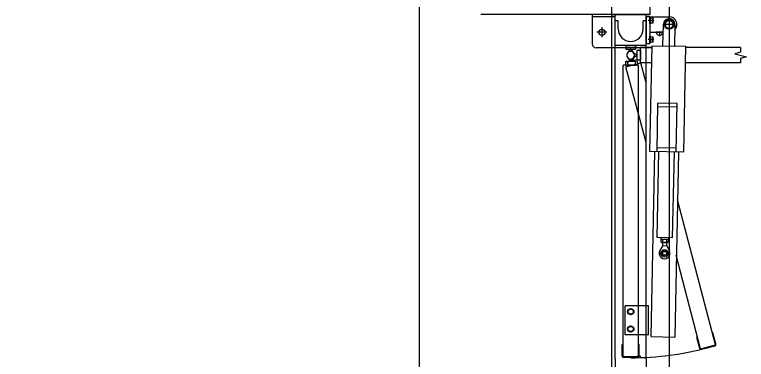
# Model space of a CAD drawing. Extents: x -264222 to -263592, y -1242345 to -1242048.
# Drawn here: x -263796.594 to -263794.692, y -1242187.663 to -1242186.768 of the extents above; entities that cross this region are included whole.
import ezdxf

# ---------------------------------------------------------------- set-up
doc = ezdxf.new("R2010")
doc.units = 0
doc.layers.add('HESCON_OSI_STAVBY_KFA', color=7, linetype='Continuous')
doc.layers.add('KFA_2D_SITUACIA_DSP', color=7, linetype='Continuous')

msp = doc.modelspace()

# ---------------------------------------------------------------- linework, layer by layer
at = {"layer": 'HESCON_OSI_STAVBY_KFA'}
msp.add_line((-263795.5428, -1242083.2372), (-263795.5428, -1242246.7072), dxfattribs=at)
at = {"layer": 'KFA_2D_SITUACIA_DSP'}
for p, q in [((-263795.0428, -1242101.7691), (-263795.0428, -1242226.9954)), ((-263794.9427, -1242186.4175), (-263794.9427, -1242186.7675)), ((-263794.9427, -1242186.7675), (-263795.3827, -1242186.7675)), ((-263795.0927, -1242186.7675), (-263795.0927, -1242186.8435)), ((-263795.0427, -1242186.7675), (-263794.9427, -1242186.7675)), ((-263795.0327, -1242187.662), (-263795.0327, -1242186.7675)), ((-263794.9527, -1242187.662), (-263794.9527, -1242186.7675)), ((-263795.0327, -1242186.7735), (-263795.0927, -1242186.7735)), ((-263795.0252, -1242186.7835), (-263795.0327, -1242186.7835)), ((-263795.0252, -1242186.8045), (-263795.0252, -1242186.7835)), ((-263794.9602, -1242186.8045), (-263794.9602, -1242186.7835)), ((-263794.9527, -1242186.7835), (-263794.9602, -1242186.7835)), ((-263794.9527, -1242186.7725), (-263794.9427, -1242186.7725)), ((-263794.9527, -1242186.7725), (-263794.9527, -1242186.8425)), ((-263794.9329, -1242186.783), (-263794.9472, -1242186.783)), ((-263794.9427, -1242186.7725), (-263794.9427, -1242186.8425)), ((-263794.9427, -1242186.773), (-263794.8927, -1242186.773)), ((-263794.9427, -1242186.7914), (-263794.9427, -1242186.7746)), ((-263794.941, -1242186.7746), (-263794.9427, -1242186.7746)), ((-263794.941, -1242186.7914), (-263794.941, -1242186.7746)), ((-263794.941, -1242186.7898), (-263794.941, -1242186.7762)), ((-263794.941, -1242186.7762), (-263794.9355, -1242186.7762)), ((-263794.941, -1242186.783), (-263794.9364, -1242186.783)), ((-263794.9355, -1242186.7762), (-263794.9355, -1242186.7898)), ((-263794.8986, -1242186.7828), (-263794.9045, -1242186.793)), ((-263794.8869, -1242186.7828), (-263794.8986, -1242186.7828)), ((-263794.8927, -1242186.7774), (-263794.8927, -1242186.8086)), ((-263794.881, -1242186.793), (-263794.8869, -1242186.7828)), ((-263795.0677, -1242186.8005), (-263795.0677, -1242186.8265)), ((-263794.941, -1242186.7914), (-263794.9427, -1242186.7914)), ((-263794.9355, -1242186.7898), (-263794.941, -1242186.7898)), ((-263794.9089, -1242186.8487), (-263794.9077, -1242186.7927)), ((-263794.8771, -1242186.793), (-263794.9083, -1242186.793)), ((-263794.9045, -1242186.793), (-263794.8986, -1242186.8032)), ((-263794.8986, -1242186.8032), (-263794.8869, -1242186.8032)), ((-263794.8869, -1242186.8032), (-263794.881, -1242186.793)), ((-263794.8777, -1242186.7933), (-263794.8789, -1242186.8493)), ((-263795.0547, -1242186.8135), (-263795.0807, -1242186.8135)), ((-263794.9427, -1242186.813), (-263794.9081, -1242186.813)), ((-263794.9427, -1242186.8404), (-263794.9427, -1242186.8236)), ((-263794.941, -1242186.8236), (-263794.9427, -1242186.8236)), ((-263794.941, -1242186.8404), (-263794.941, -1242186.8236)), ((-263794.941, -1242186.8388), (-263794.941, -1242186.8252)), ((-263794.941, -1242186.8252), (-263794.9355, -1242186.8252)), ((-263794.9355, -1242186.8252), (-263794.9355, -1242186.8388)), ((-263794.9082, -1242186.8135), (-263794.9273, -1242186.8135)), ((-263794.9177, -1242186.813), (-263794.9177, -1242186.8231)), ((-263794.9527, -1242186.8425), (-263794.9427, -1242186.8425)), ((-263794.9329, -1242186.832), (-263794.9472, -1242186.832)), ((-263794.941, -1242186.8404), (-263794.9427, -1242186.8404)), ((-263794.941, -1242186.832), (-263794.9364, -1242186.832)), ((-263794.9355, -1242186.8388), (-263794.941, -1242186.8388)), ((-263795.0327, -1242186.8535), (-263795.0827, -1242186.8535)), ((-263794.9527, -1242186.8475), (-263795.0327, -1242186.8475)), ((-263794.9527, -1242186.8535), (-263795.0327, -1242186.8535)), ((-263795.0052, -1242186.8475), (-263794.9802, -1242186.8475)), ((-263795.0052, -1242186.8475), (-263795.0052, -1242186.8575)), ((-263795.0052, -1242186.8575), (-263794.9802, -1242186.8575)), ((-263794.9937, -1242186.8575), (-263795.0008, -1242186.8671)), ((-263794.9917, -1242186.8575), (-263794.9937, -1242186.8575)), ((-263794.9847, -1242186.8671), (-263794.9917, -1242186.8575)), ((-263794.9802, -1242186.8475), (-263794.9802, -1242186.8575)), ((-263794.9772, -1242186.8605), (-263794.9772, -1242186.8855)), ((-263794.9672, -1242186.8605), (-263794.9772, -1242186.8605)), ((-263794.9672, -1242186.893), (-263794.9672, -1242186.853)), ((-263794.9374, -1242186.853), (-263794.9672, -1242186.853)), ((-263794.9672, -1242186.8605), (-263794.9672, -1242186.8855)), ((-263794.9375, -1242186.8535), (-263794.9527, -1242186.8535)), ((-263794.9428, -1242187.1231), (-263794.9373, -1242186.8482)), ((-263794.9373, -1242186.8482), (-263794.8504, -1242186.8499)), ((-263794.8504, -1242186.8499), (-263794.8558, -1242187.1248)), ((-263794.7071, -1242186.853), (-263794.8504, -1242186.853)), ((-263794.7071, -1242186.853), (-263794.7071, -1242186.865)), ((-263795.0008, -1242186.879), (-263794.9937, -1242186.8885)), ((-263794.9897, -1242186.8883), (-263794.999, -1242186.8808)), ((-263794.9917, -1242186.8885), (-263794.9847, -1242186.879)), ((-263794.9834, -1242186.8767), (-263794.9878, -1242186.8877)), ((-263794.9868, -1242186.865), (-263794.9772, -1242186.872)), ((-263794.9772, -1242186.874), (-263794.9868, -1242186.8811)), ((-263794.9772, -1242186.872), (-263794.9772, -1242186.874)), ((-263794.7071, -1242186.865), (-263794.7221, -1242186.869)), ((-263794.7221, -1242186.869), (-263794.6921, -1242186.8771)), ((-263794.6921, -1242186.8771), (-263794.7071, -1242186.8811)), ((-263794.7071, -1242186.8811), (-263794.7071, -1242186.893)), ((-263795.0127, -1242187.657), (-263795.0127, -1242186.8985)), ((-263794.9727, -1242186.8985), (-263795.0127, -1242186.8985)), ((-263795.0055, -1242186.9028), (-263794.9668, -1242186.8925)), ((-263794.9527, -1242187.0996), (-263795.0055, -1242186.9028)), ((-263795.0052, -1242186.8985), (-263795.0052, -1242186.8885)), ((-263795.0052, -1242186.8885), (-263794.9802, -1242186.8885)), ((-263795.0052, -1242186.8985), (-263794.9802, -1242186.8985)), ((-263794.9767, -1242186.8848), (-263795.0008, -1242186.8912)), ((-263794.9982, -1242186.9009), (-263795.0008, -1242186.8912)), ((-263794.9937, -1242186.8885), (-263794.9917, -1242186.8885)), ((-263794.9878, -1242186.8877), (-263794.9897, -1242186.8883)), ((-263794.9802, -1242186.8985), (-263794.9802, -1242186.8885)), ((-263794.9672, -1242186.8855), (-263794.9772, -1242186.8855)), ((-263794.9741, -1242186.8944), (-263794.9767, -1242186.8848)), ((-263794.9727, -1242187.657), (-263794.9727, -1242186.8985)), ((-263794.9382, -1242186.893), (-263794.9672, -1242186.893)), ((-263794.9527, -1242186.945), (-263794.9668, -1242186.8925)), ((-263794.7071, -1242186.893), (-263794.8512, -1242186.893)), ((-263794.9243, -1242187.1235), (-263794.9218, -1242186.9974)), ((-263794.8718, -1242186.9984), (-263794.9218, -1242186.9974)), ((-263794.872, -1242187.0084), (-263794.922, -1242187.0074)), ((-263794.8743, -1242187.1245), (-263794.8718, -1242186.9984)), ((-263794.8558, -1242187.1248), (-263794.9428, -1242187.1231)), ((-263794.9394, -1242187.6043), (-263794.9298, -1242187.1234)), ((-263794.8741, -1242187.1145), (-263794.9241, -1242187.1135)), ((-263794.9238, -1242187.3464), (-263794.9193, -1242187.1236)), ((-263794.8838, -1242187.3472), (-263794.8793, -1242187.1244)), ((-263794.8688, -1242187.1246), (-263794.8784, -1242187.6055)), ((-263794.7725, -1242187.6256), (-263794.8713, -1242187.249)), ((-263794.8838, -1242187.3472), (-263794.9238, -1242187.3464)), ((-263794.9139, -1242187.3516), (-263794.9138, -1242187.3466)), ((-263794.8939, -1242187.352), (-263794.9139, -1242187.3516)), ((-263794.9138, -1242187.3588), (-263794.9137, -1242187.3523)), ((-263794.9125, -1242187.3596), (-263794.9138, -1242187.3588)), ((-263794.9124, -1242187.3516), (-263794.9137, -1242187.3523)), ((-263794.8954, -1242187.3519), (-263794.9124, -1242187.3516)), ((-263794.9089, -1242187.3589), (-263794.9088, -1242187.3524)), ((-263794.8991, -1242187.3591), (-263794.899, -1242187.3526)), ((-263794.8955, -1242187.3599), (-263794.8942, -1242187.3592)), ((-263794.8954, -1242187.3519), (-263794.8941, -1242187.3527)), ((-263794.8942, -1242187.3592), (-263794.8941, -1242187.3527)), ((-263794.8939, -1242187.352), (-263794.8938, -1242187.347)), ((-263794.9092, -1242187.3678), (-263794.9167, -1242187.3809)), ((-263794.8955, -1242187.3599), (-263794.9125, -1242187.3596)), ((-263794.9092, -1242187.3678), (-263794.909, -1242187.3597)), ((-263794.9092, -1242187.3678), (-263794.8992, -1242187.368)), ((-263794.8992, -1242187.368), (-263794.899, -1242187.3599)), ((-263794.8992, -1242187.368), (-263794.8922, -1242187.3814)), ((-263794.8111, -1242187.6359), (-263794.8742, -1242187.3928)), ((-263795.0067, -1242187.5995), (-263795.0067, -1242187.5245)), ((-263794.9527, -1242187.5245), (-263795.0067, -1242187.5245)), ((-263794.9467, -1242187.5245), (-263794.9527, -1242187.5245)), ((-263794.9467, -1242187.5995), (-263794.9467, -1242187.5245)), ((-263794.9995, -1242187.5356), (-263794.9927, -1242187.5317)), ((-263794.9995, -1242187.5435), (-263794.9995, -1242187.5356)), ((-263794.9927, -1242187.5474), (-263794.9995, -1242187.5435)), ((-263794.9927, -1242187.5317), (-263794.9859, -1242187.5356)), ((-263794.9859, -1242187.5435), (-263794.9927, -1242187.5474)), ((-263794.9859, -1242187.5356), (-263794.9859, -1242187.5435)), ((-263794.9995, -1242187.5806), (-263794.9927, -1242187.5767)), ((-263794.9995, -1242187.5885), (-263794.9995, -1242187.5806)), ((-263794.9927, -1242187.5767), (-263794.9859, -1242187.5806)), ((-263794.9859, -1242187.5806), (-263794.9859, -1242187.5885)), ((-263794.9527, -1242187.5995), (-263795.0067, -1242187.5995)), ((-263794.9927, -1242187.5924), (-263794.9995, -1242187.5885)), ((-263794.9859, -1242187.5885), (-263794.9927, -1242187.5924)), ((-263794.9467, -1242187.5995), (-263794.9527, -1242187.5995)), ((-263794.9394, -1242187.6043), (-263794.8784, -1242187.6055)), ((-263794.8194, -1242187.605), (-263794.8213, -1242187.6055)), ((-263794.8213, -1242187.6055), (-263794.8136, -1242187.6345)), ((-263794.7788, -1242187.5941), (-263794.7807, -1242187.5947)), ((-263794.771, -1242187.6231), (-263794.7788, -1242187.5941)), ((-263795.0147, -1242187.655), (-263795.0147, -1242187.625)), ((-263795.0127, -1242187.625), (-263795.0147, -1242187.625)), ((-263794.9707, -1242187.625), (-263794.9727, -1242187.625)), ((-263794.9707, -1242187.655), (-263794.9707, -1242187.625)), ((-263794.8111, -1242187.6359), (-263794.7725, -1242187.6256)), ((-263794.9698, -1242187.64), (-263794.9727, -1242187.64)), ((-263794.8087, -1242187.6373), (-263794.7739, -1242187.628)), ((-263795.0327, -1242187.662), (-263795.0327, -1242188.5565)), ((-263794.9727, -1242187.657), (-263795.0127, -1242187.657)), ((-263794.9747, -1242187.659), (-263795.0107, -1242187.659)), ((-263794.9757, -1242187.6552), (-263794.9667, -1242187.6552)), ((-263794.9527, -1242187.662), (-263794.9527, -1242188.5565))]:
    msp.add_line(p, q, dxfattribs=at)
msp.add_lwpolyline([(-263794.8928, -1242227.3822), (-263808.9678, -1242241.4572), (-263894.9678, -1242241.4572), (-263909.0428, -1242227.3822), (-263909.0428, -1242196.3327), (-263914.1428, -1242196.3327), (-263914.1428, -1242132.4327), (-263909.0428, -1242132.4327), (-263909.0428, -1242101.3822), (-263894.9678, -1242087.3072), (-263808.9678, -1242087.3072), (-263794.8928, -1242101.3822), (-263794.8928, -1242227.3822)], dxfattribs=at)
for centre, radius in [((-263794.8927, -1242186.793), 0.0126), ((-263794.8927, -1242186.793), 0.0102), ((-263795.0677, -1242186.8135), 0.008), ((-263794.9046, -1242187.3879), 0.00952), ((-263794.9046, -1242187.3879), 0.00645), ((-263794.9046, -1242187.3879), 0.005), ((-263794.9927, -1242187.5395), 0.0084), ((-263794.9927, -1242187.5395), 0.0068), ((-263794.9927, -1242187.5845), 0.0084), ((-263794.9927, -1242187.5845), 0.0068)]:
    msp.add_circle(centre, radius, dxfattribs=at)
for centre, radius, start, end in [((-263794.9423, -1242186.7796), 0.0068, 330, 30), ((-263794.9423, -1242186.7864), 0.0068, 330, 30), ((-263794.8927, -1242186.793), 0.015, 358.86, 178.86), ((-263794.8927, -1242186.793), 0.02, 317.4504, 90), ((-263794.9927, -1242186.8045), 0.0325, 180, 0), ((-263794.9423, -1242186.8286), 0.0068, 330, 30), ((-263794.9177, -1242186.8135), 0.008, 176.4167, 3.5833), ((-263795.0827, -1242186.8435), 0.01, 180, 270), ((-263794.9423, -1242186.8354), 0.0068, 330, 30), ((-263794.9927, -1242186.873), 0.01, 323.6139, 216.3861), ((-263794.9927, -1242186.873), 0.01, 53.6139, 306.3861), ((-263794.9927, -1242186.873), 0.01, 338.6139, 231.3861), ((-263794.9927, -1242186.873), 0.01, 143.6139, 36.3861), ((-263794.9113, -1242187.3553), 0.00432, 234.2666, 303.4534), ((-263794.9113, -1242187.3559), 0.00432, 54.2666, 123.4534), ((-263794.9037, -1242187.3436), 0.0161, 251.1601, 286.5599), ((-263794.9042, -1242187.3679), 0.0161, 71.1601, 106.5599), ((-263794.8991, -1242187.3591), 0.0001, 109.6732, 178.86), ((-263794.899, -1242187.3526), 0.0001, 178.86, 248.0468), ((-263794.8966, -1242187.3556), 0.00432, 234.2666, 303.4534), ((-263794.8966, -1242187.3562), 0.00432, 54.2666, 123.4534), ((-263794.9046, -1242187.3879), 0.014, 150.1229, 27.5971), ((-263794.7749, -1242187.6242), 0.004, 285, 15), ((-263794.9927, -1242186.873), 0.7862, 270, 285), ((-263794.8097, -1242187.6335), 0.004, 195, 285), ((-263795.0107, -1242187.655), 0.004, 180, 270), ((-263794.9747, -1242187.655), 0.004, 270, 0)]:
    msp.add_arc(centre, radius, start, end, dxfattribs=at)

doc.saveas('drawing.dxf')
